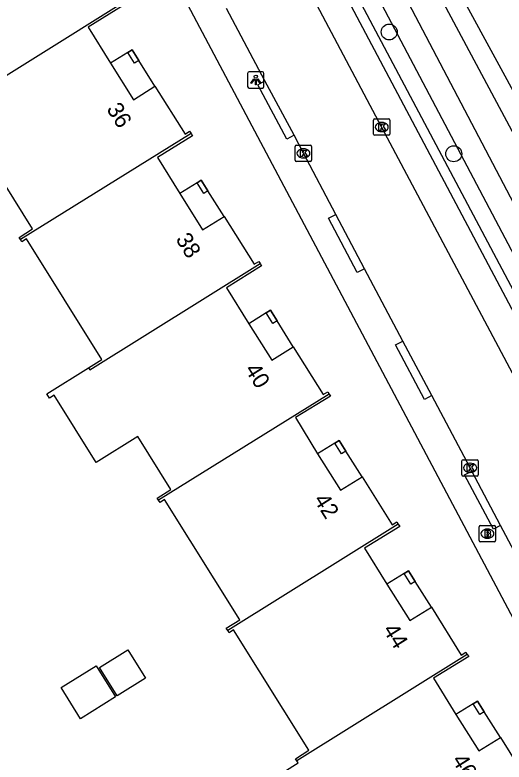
# Model space of a CAD drawing. Extents: x 158838 to 160074, y 386376 to 387776.
# Drawn here: x 159225.67 to 159255.61, y 387026.31 to 387072.03 of the extents above; entities that cross this region are included whole.
import ezdxf

# ---------------------------------------------------------------- set-up
doc = ezdxf.new("R2010")
doc.units = 0
for name, color, linetype in [('IMGEO_Berm_groen', 7, 'Continuous'), ('IMGEO_Boom', 7, 'Continuous'), ('IMGEO_Brandkraan', 7, 'Continuous'), ('IMGEO_Kolk', 7, 'Continuous'), ('IMGEO_Lichtpunt', 7, 'Continuous'), ('IMGEO_Pand', 7, 'Continuous'), ('IMGEO_Pand_nummerreeks', 7, 'Continuous'), ('IMGEO_Pand_overbouw', 7, 'Continuous'), ('IMGEO_Rijbaan_lokaal_open', 7, 'Continuous'), ('IMGEO_Voetpad_open', 7, 'Continuous'), ('IMGEO_Waterloop', 7, 'Continuous')]:
    doc.layers.add(name, color=color, linetype=linetype)

msp = doc.modelspace()

# ---------------------------------------------------------------- linework, layer by layer
at = {"layer": 'IMGEO_Berm_groen'}
for points in [[(159232.122, 387111.496), (159272.514, 387037.369)], [(159268.044, 387034.942), (159228.447, 387109.997)]]:
    msp.add_lwpolyline(points, dxfattribs=at)
at = {"layer": 'IMGEO_Boom'}
for centre in [(159248.576, 387070.991), (159252.526, 387063.537)]:
    msp.add_circle(centre, 0.489, dxfattribs=at)
at = {"layer": 'IMGEO_Brandkraan'}
for p, q in [((159254.089, 387039.861), (159254.089, 387040.713)), ((159254.164, 387040.787), (159255.016, 387040.787)), ((159255.09, 387040.713), (159255.09, 387039.861)), ((159254.577, 387040.567), (159254.602, 387040.567)), ((159255.016, 387039.787), (159254.164, 387039.787)), ((159254.6, 387040.007), (159254.575, 387040.007))]:
    msp.add_line(p, q, dxfattribs=at)
for points in [[(159254.089, 387039.861), (159254.089, 387040.713)], [(159254.164, 387040.787), (159255.016, 387040.787)], [(159255.09, 387040.713), (159255.09, 387039.861)], [(159254.437, 387040.487), (159254.437, 387040.087), (159254.65, 387040.087)], [(159254.668, 387040.487), (159254.437, 387040.487)], [(159254.616, 387040.406), (159254.562, 387040.406), (159254.562, 387040.33)], [(159254.562, 387040.33), (159254.615, 387040.33)], [(159254.624, 387040.254), (159254.562, 387040.254), (159254.562, 387040.173)], [(159255.016, 387039.787), (159254.164, 387039.787)], [(159254.562, 387040.173), (159254.624, 387040.173)]]:
    msp.add_lwpolyline(points, dxfattribs=at)
for centre, radius, start, end in [((159254.166, 387040.711), 0.0765, 91.552, 178.448), ((159254.166, 387040.711), 0.0765, 91.552, 178.448), ((159255.014, 387040.711), 0.0765, 1.552, 88.448), ((159255.014, 387040.711), 0.0765, 1.552, 88.448), ((159254.617, 387040.368), 0.0379, 267.8285, 90.9355), ((159254.625, 387040.213), 0.0404, 269.8759, 90.5077), ((159254.672, 387040.342), 0.145, 59.4692, 91.5367), ((159254.697, 387040.389), 0.0922, 285.5137, 58.1501), ((159254.702, 387040.197), 0.105, 301.3115, 78.989), ((159254.166, 387039.863), 0.0765, 181.552, 268.448), ((159254.166, 387039.863), 0.0765, 181.552, 268.448), ((159254.656, 387040.338), 0.251, 268.6676, 293.5347), ((159255.014, 387039.863), 0.0765, 271.552, 358.448), ((159255.014, 387039.863), 0.0765, 271.552, 358.448)]:
    msp.add_arc(centre, radius, start, end, dxfattribs=at)
for centre, major_axis, ratio, start_param, end_param in [((159254.576, 387040.287), (-0.387, 0.002), 0.722429, 4.712389, 7.853982), ((159254.601, 387040.287), (-0.39, 0.002), 0.717154, 1.570796, 4.712389)]:
    msp.add_ellipse(centre, major_axis=major_axis, ratio=ratio, start_param=start_param, end_param=end_param, dxfattribs=at)
at = {"layer": 'IMGEO_Kolk'}
for p, q in [((159247.619, 387064.746), (159247.619, 387065.598)), ((159247.694, 387065.672), (159248.546, 387065.672)), ((159248.107, 387065.452), (159248.132, 387065.452)), ((159248.62, 387065.598), (159248.62, 387064.746)), ((159248.546, 387064.672), (159247.694, 387064.672)), ((159248.13, 387064.892), (159248.105, 387064.892)), ((159242.824, 387063.139), (159242.824, 387063.991)), ((159242.899, 387064.065), (159243.751, 387064.065)), ((159243.825, 387063.991), (159243.825, 387063.139)), ((159243.312, 387063.845), (159243.337, 387063.845)), ((159243.335, 387063.285), (159243.31, 387063.285)), ((159243.751, 387063.065), (159242.899, 387063.065)), ((159253.104, 387044.812), (159253.956, 387044.812)), ((159253.029, 387043.886), (159253.029, 387044.738)), ((159253.517, 387044.592), (159253.542, 387044.592)), ((159254.03, 387044.738), (159254.03, 387043.886)), ((159253.54, 387044.032), (159253.515, 387044.032)), ((159253.956, 387043.812), (159253.104, 387043.812))]:
    msp.add_line(p, q, dxfattribs=at)
for points in [[(159247.619, 387064.746), (159247.619, 387065.598)], [(159247.694, 387065.672), (159248.546, 387065.672)], [(159247.94, 387065.372), (159248.063, 387065.372), (159248.063, 387065.221), (159248.193, 387065.372), (159248.357, 387065.372), (159248.211, 387065.221), (159248.364, 387064.972), (159248.212, 387064.972), (159248.127, 387065.136), (159248.063, 387065.069), (159248.063, 387064.972), (159247.94, 387064.972), (159247.94, 387065.372)], [(159248.62, 387065.598), (159248.62, 387064.746)], [(159248.546, 387064.672), (159247.694, 387064.672)], [(159242.824, 387063.139), (159242.824, 387063.991)], [(159242.899, 387064.065), (159243.751, 387064.065)], [(159243.825, 387063.991), (159243.825, 387063.139)], [(159243.145, 387063.765), (159243.268, 387063.765), (159243.268, 387063.614), (159243.398, 387063.765), (159243.562, 387063.765), (159243.416, 387063.614), (159243.569, 387063.365), (159243.417, 387063.365), (159243.332, 387063.529), (159243.268, 387063.462), (159243.268, 387063.365), (159243.145, 387063.365), (159243.145, 387063.765)], [(159243.751, 387063.065), (159242.899, 387063.065)], [(159253.104, 387044.812), (159253.956, 387044.812)], [(159253.029, 387043.886), (159253.029, 387044.738)], [(159253.35, 387044.512), (159253.473, 387044.512), (159253.473, 387044.361), (159253.603, 387044.512), (159253.767, 387044.512), (159253.621, 387044.361), (159253.774, 387044.112), (159253.622, 387044.112), (159253.537, 387044.276), (159253.473, 387044.209), (159253.473, 387044.112), (159253.35, 387044.112), (159253.35, 387044.512)], [(159254.03, 387044.738), (159254.03, 387043.886)], [(159253.956, 387043.812), (159253.104, 387043.812)]]:
    msp.add_lwpolyline(points, dxfattribs=at)
for centre, start, end in [((159247.696, 387065.596), 91.552, 178.448), ((159247.696, 387065.596), 91.552, 178.448), ((159248.544, 387065.596), 1.552, 88.448), ((159248.544, 387065.596), 1.552, 88.448), ((159247.696, 387064.748), 181.552, 268.448), ((159247.696, 387064.748), 181.552, 268.448), ((159248.544, 387064.748), 271.552, 358.448), ((159248.544, 387064.748), 271.552, 358.448), ((159242.901, 387063.989), 91.552, 178.448), ((159242.901, 387063.989), 91.552, 178.448), ((159243.749, 387063.989), 1.552, 88.448), ((159243.749, 387063.989), 1.552, 88.448), ((159242.901, 387063.141), 181.552, 268.448), ((159242.901, 387063.141), 181.552, 268.448), ((159243.749, 387063.141), 271.552, 358.448), ((159243.749, 387063.141), 271.552, 358.448), ((159253.106, 387044.736), 91.552, 178.448), ((159253.106, 387044.736), 91.552, 178.448), ((159253.954, 387044.736), 1.552, 88.448), ((159253.954, 387044.736), 1.552, 88.448), ((159253.106, 387043.888), 181.552, 268.448), ((159253.106, 387043.888), 181.552, 268.448), ((159253.954, 387043.888), 271.552, 358.448), ((159253.954, 387043.888), 271.552, 358.448)]:
    msp.add_arc(centre, 0.0765, start, end, dxfattribs=at)
for centre, major_axis, ratio, start_param, end_param in [((159248.106, 387065.172), (-0.387, 0.002), 0.722429, 4.712389, 7.853982), ((159248.131, 387065.172), (-0.39, 0.002), 0.717154, 1.570796, 4.712389), ((159243.311, 387063.565), (-0.387, 0.002), 0.722429, 4.712389, 7.853982), ((159243.336, 387063.565), (-0.39, 0.002), 0.717154, 1.570796, 4.712389), ((159253.516, 387044.312), (-0.387, 0.002), 0.722429, 4.712389, 7.853982), ((159253.541, 387044.312), (-0.39, 0.002), 0.717154, 1.570796, 4.712389)]:
    msp.add_ellipse(centre, major_axis=major_axis, ratio=ratio, start_param=start_param, end_param=end_param, dxfattribs=at)
at = {"layer": 'IMGEO_Lichtpunt'}
for p, q in [((159239.913, 387068.459), (159239.913, 387067.652)), ((159239.913, 387068.459), (159239.913, 387067.652)), ((159240.815, 387068.554), (159240.007, 387068.554)), ((159240.815, 387068.554), (159240.007, 387068.554)), ((159240.909, 387067.652), (159240.909, 387068.459)), ((159240.909, 387067.652), (159240.909, 387068.459)), ((159240.007, 387067.558), (159240.815, 387067.558)), ((159240.007, 387067.558), (159240.815, 387067.558))]:
    msp.add_line(p, q, dxfattribs=at)
for points in [[(159240.287, 387068.123), (159240.326, 387068.095), (159240.138, 387067.833), (159240.1, 387067.86), (159240.287, 387068.123)], [(159240.499, 387068.095), (159240.537, 387068.122), (159240.724, 387067.86), (159240.685, 387067.832), (159240.499, 387068.095)], [(159240.389, 387068.075), (159240.436, 387068.075), (159240.436, 387067.753), (159240.389, 387067.753), (159240.389, 387068.075)]]:
    msp.add_lwpolyline(points, dxfattribs=at)
msp.add_circle((159240.412, 387068.257), 0.0994, dxfattribs=at)
for centre, start, end in [((159240.007, 387068.459), 90, 180), ((159240.007, 387068.459), 90, 180), ((159240.815, 387068.459), 0, 90), ((159240.815, 387068.459), 0, 90), ((159240.007, 387067.652), 180, 270), ((159240.007, 387067.652), 180, 270), ((159240.815, 387067.652), 270, 0), ((159240.815, 387067.652), 270, 360)]:
    msp.add_arc(centre, 0.0946, start, end, dxfattribs=at)
at = {"layer": 'IMGEO_Pand'}
for points in [[(159221.79, 387066.257), (159232.217, 387072.75)], [(159232.217, 387072.75), (159232.302, 387072.614), (159230.151, 387071.292), (159231.509, 387069.082), (159232.92, 387066.848), (159234.24, 387067.673), (159236.08, 387064.736), (159236.361, 387064.912), (159236.446, 387064.776)], [(159232.844, 387069.902), (159233.253, 387069.249), (159232.99, 387069.085), (159232.58, 387069.74), (159232.844, 387069.902)], [(159226.016, 387058.286), (159225.932, 387058.422), (159226.754, 387058.936), (159222.155, 387066.296), (159221.875, 387066.121), (159221.79, 387066.257)], [(159236.446, 387064.776), (159226.016, 387058.286)], [(159236.446, 387064.776), (159236.531, 387064.64), (159234.39, 387063.311), (159235.756, 387061.11), (159237.152, 387058.876), (159238.473, 387059.701), (159240.308, 387056.773), (159240.588, 387056.948), (159240.673, 387056.813)], [(159237.076, 387061.93), (159237.485, 387061.278), (159237.222, 387061.113), (159236.813, 387061.766), (159237.076, 387061.93)], [(159230.162, 387050.442), (159230.985, 387050.956), (159226.381, 387058.325), (159226.101, 387058.15), (159226.016, 387058.286)], [(159230.162, 387050.442), (159230.247, 387050.306), (159240.673, 387056.813)], [(159240.673, 387056.813), (159240.758, 387056.677), (159238.613, 387055.337), (159239.99, 387053.137), (159241.386, 387050.903), (159242.706, 387051.728), (159244.538, 387048.796), (159244.818, 387048.97), (159244.903, 387048.834)], [(159241.313, 387053.959), (159241.721, 387053.306), (159241.458, 387053.142), (159241.05, 387053.795), (159241.313, 387053.959)], [(159234.465, 387042.33), (159234.38, 387042.466), (159235.211, 387042.985), (159233.182, 387046.233), (159230.638, 387044.643), (159228.068, 387048.756), (159227.788, 387048.581), (159227.619, 387048.853), (159230.162, 387050.442)], [(159244.903, 387048.834), (159234.465, 387042.33)], [(159244.903, 387048.834), (159244.987, 387048.699), (159242.834, 387047.389), (159244.18, 387045.177), (159245.598, 387042.94), (159246.918, 387043.765), (159248.767, 387040.829), (159249.047, 387041.006), (159249.133, 387040.87)], [(159245.516, 387045.99), (159245.927, 387045.338), (159245.664, 387045.173), (159245.251, 387045.829), (159245.516, 387045.99)], [(159238.691, 387034.359), (159238.606, 387034.495), (159239.429, 387035.009), (159234.83, 387042.369), (159234.55, 387042.195), (159234.465, 387042.33)], [(159249.133, 387040.87), (159238.691, 387034.359)], [(159249.133, 387040.87), (159249.218, 387040.734), (159247.073, 387039.403), (159248.44, 387037.198), (159249.837, 387034.964), (159251.158, 387035.789), (159252.992, 387032.856), (159253.272, 387033.032), (159253.357, 387032.896)], [(159249.763, 387038.019), (159250.171, 387037.366), (159249.908, 387037.202), (159249.5, 387037.856), (159249.763, 387038.019)], [(159242.922, 387026.379), (159242.837, 387026.515), (159243.66, 387027.029), (159239.055, 387034.398), (159238.776, 387034.223), (159238.691, 387034.359)], [(159233.67, 387031.446), (159231.931, 387030.359), (159230.843, 387032.098), (159232.582, 387033.185), (159233.67, 387031.446)], [(159253.357, 387032.896), (159253.442, 387032.76), (159251.286, 387031.433), (159252.65, 387029.217), (159254.063, 387026.986), (159255.383, 387027.811), (159257.214, 387024.885), (159257.494, 387025.06), (159257.664, 387024.789), (159252.205, 387021.394), (159253.363, 387019.532), (159253.695, 387019.738), (159253.864, 387019.466), (159249.1, 387016.492), (159247.571, 387018.938), (159244.789, 387017.2), (159240.22, 387024.511), (159243.003, 387026.25), (159242.922, 387026.379)], [(159253.357, 387032.896), (159242.922, 387026.379)], [(159231.831, 387030.293), (159229.688, 387028.952), (159228.493, 387030.863), (159230.637, 387032.203), (159231.831, 387030.293)], [(159253.988, 387030.041), (159254.396, 387029.388), (159254.134, 387029.224), (159253.724, 387029.878), (159253.988, 387030.041)]]:
    msp.add_lwpolyline(points, dxfattribs=at)
at = {"layer": 'IMGEO_Pand_overbouw'}
for points in [[(159233.253, 387069.249), (159232.844, 387069.902), (159232.58, 387069.74), (159231.509, 387069.082), (159232.92, 387066.848), (159234.24, 387067.673)], [(159237.485, 387061.278), (159237.076, 387061.93), (159236.813, 387061.766), (159235.756, 387061.11), (159237.152, 387058.876), (159238.473, 387059.701)], [(159241.721, 387053.306), (159241.313, 387053.959), (159241.05, 387053.795), (159239.99, 387053.137), (159241.386, 387050.903), (159242.706, 387051.728)], [(159245.927, 387045.338), (159245.516, 387045.99), (159245.251, 387045.829), (159244.18, 387045.177), (159245.598, 387042.94), (159246.918, 387043.765)], [(159250.171, 387037.366), (159249.763, 387038.019), (159249.5, 387037.856), (159248.44, 387037.198), (159249.837, 387034.964), (159251.158, 387035.789)], [(159254.396, 387029.388), (159253.988, 387030.041), (159253.724, 387029.878), (159252.65, 387029.217), (159254.063, 387026.986), (159255.383, 387027.811)]]:
    msp.add_lwpolyline(points, close=True, dxfattribs=at)
at = {"layer": 'IMGEO_Rijbaan_lokaal_open'}
for points in [[(159185.962, 387182.529), (159186.994, 387180.354), (159195.093, 387165.124), (159206.383, 387143.913), (159215.465, 387126.768), (159216.713, 387124.427), (159225.399, 387108.034), (159237.811, 387084.633), (159248.115, 387065.172), (159257.979, 387046.591), (159267.363, 387028.878), (159268.082, 387027.672)], [(159240.974, 387068.001), (159238.628, 387072.438)], [(159242.753, 387064.674), (159240.974, 387068.001)], [(159245.304, 387059.827), (159243.322, 387063.566), (159242.753, 387064.674)], [(159247.064, 387056.499), (159245.304, 387059.827)], [(159249.413, 387052.073), (159247.064, 387056.499)], [(159251.18, 387048.74), (159249.413, 387052.073)], [(159253.634, 387044.117), (159253.527, 387044.313), (159251.18, 387048.74)], [(159255.396, 387040.792), (159253.634, 387044.117)], [(159257.738, 387036.381), (159255.396, 387040.792)]]:
    msp.add_lwpolyline(points, dxfattribs=at)
at = {"layer": 'IMGEO_Voetpad_open'}
for points in [[(159188.607, 387181.119), (159217.085, 387127.542), (159268.384, 387030.839), (159268.404, 387030.804), (159268.439, 387030.73), (159268.468, 387030.653), (159268.49, 387030.574), (159268.504, 387030.493), (159268.512, 387030.411), (159268.512, 387030.329), (159268.504, 387030.247), (159268.49, 387030.166), (159268.468, 387030.087), (159268.089, 387028.603), (159268.053, 387028.439), (159268.033, 387028.272), (159268.027, 387028.103), (159268.036, 387027.936), (159268.061, 387027.769), (159268.082, 387027.672)], [(159261.184, 387025.643), (159192.812, 387154.528), (159184.858, 387169.495), (159180.565, 387177.574), (159180.465, 387177.724), (159180.352, 387177.865), (159180.227, 387177.995), (159180.091, 387178.113), (159179.944, 387178.219), (159179.789, 387178.311), (159179.627, 387178.389), (159179.458, 387178.452), (159179.284, 387178.5), (159179.106, 387178.532), (159178.926, 387178.548), (159178.746, 387178.548), (159178.566, 387178.532), (159178.388, 387178.5), (159178.214, 387178.452), (159178.045, 387178.389), (159177.883, 387178.311)], [(159270.438, 387028.309), (159226.137, 387111.804)], [(159242.753, 387064.674), (159242.313, 387064.439), (159240.534, 387067.766), (159240.974, 387068.001)], [(159247.064, 387056.499), (159246.623, 387056.266), (159244.863, 387059.594), (159245.304, 387059.827)], [(159251.18, 387048.74), (159250.738, 387048.506), (159248.972, 387051.839), (159249.413, 387052.073)], [(159255.396, 387040.792), (159254.955, 387040.558), (159253.193, 387043.883), (159253.634, 387044.117)]]:
    msp.add_lwpolyline(points, dxfattribs=at)
at = {"layer": 'IMGEO_Waterloop'}
msp.add_lwpolyline([(159232.07, 387109.817), (159271.865, 387035.443), (159269.914, 387034.437), (159263.508, 387046.573), (159249.976, 387072.343), (159230.366, 387108.873)], dxfattribs=at)

# ---------------------------------------------------------------- texts
at = {"layer": 'IMGEO_Pand_nummerreeks'}
for s, rotation, p in [('36', 302.0625, (159231.244, 387066.278)), ('38', 302.074, (159235.476, 387058.308)), ('40', 301.988, (159239.708, 387050.338)), ('42', 302.2057, (159243.925, 387042.363)), ('44', 302.0224, (159248.159, 387034.399)), ('46', 302.0339, (159252.383, 387026.424))]:
    msp.add_text(s, height=1, rotation=rotation, dxfattribs=at).set_placement(p)

doc.saveas('drawing.dxf')
